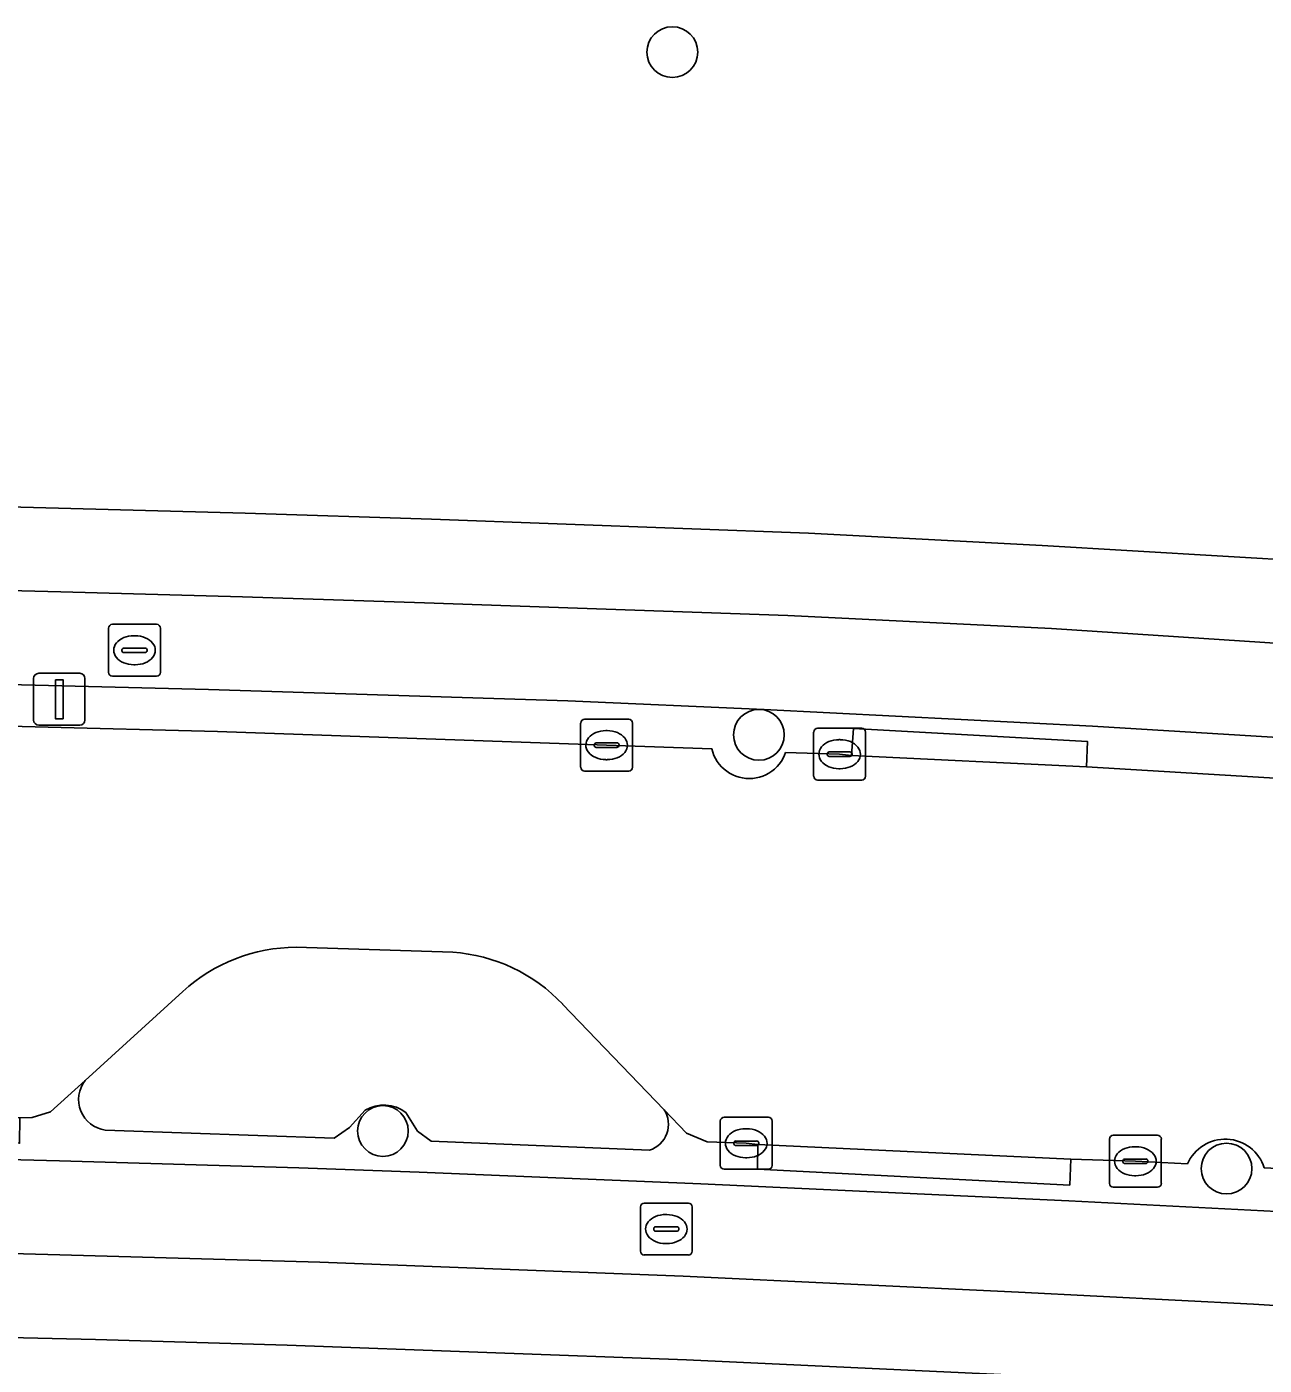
# Model space of a CAD drawing. Extents: x 157320 to 158835, y 386650 to 388491.
# Drawn here: x 158209.8 to 158233.65, y 387814.47 to 387840.27 of the extents above; entities that cross this region are included whole.
import ezdxf

# ---------------------------------------------------------------- set-up
doc = ezdxf.new("R2010")
doc.units = 0
for name, color, linetype in [('IMGEO_Berm_open', 7, 'Continuous'), ('IMGEO_Boom', 7, 'Continuous'), ('IMGEO_Brandkraan', 7, 'Continuous'), ('IMGEO_Erf', 7, 'Continuous'), ('IMGEO_Fietspad_open', 7, 'Continuous'), ('IMGEO_Kolk', 7, 'Continuous'), ('IMGEO_Lichtmast', 7, 'Continuous'), ('IMGEO_Rijbaan_lokaal_open', 7, 'Continuous'), ('IMGEO_Verkeerseiland_groen', 7, 'Continuous'), ('IMGEO_Voetpad_open', 7, 'Continuous')]:
    doc.layers.add(name, color=color, linetype=linetype)

msp = doc.modelspace()

# ---------------------------------------------------------------- linework, layer by layer
at = {"layer": 'IMGEO_Berm_open'}
for points in [[(158241.487, 387826.109), (158230.34, 387826.792), (158224.014, 387827.114), (158220.226, 387827.278), (158213.302, 387827.499), (158192.966, 387828.002)], [(158206.434, 387826.865), (158213.471, 387826.69), (158220.974, 387826.423), (158223.001, 387826.353), (158223.019, 387826.289), (158223.043, 387826.227), (158223.072, 387826.168), (158223.106, 387826.111), (158223.145, 387826.057), (158223.189, 387826.008), (158223.237, 387825.962), (158223.29, 387825.921), (158223.345, 387825.885), (158223.404, 387825.853), (158223.465, 387825.828), (158223.528, 387825.807), (158223.592, 387825.793), (158223.658, 387825.784), (158223.725, 387825.781), (158223.791, 387825.784), (158223.856, 387825.793), (158223.921, 387825.808), (158223.984, 387825.828), (158224.045, 387825.855), (158224.104, 387825.886), (158224.159, 387825.923), (158224.211, 387825.964), (158224.259, 387826.01), (158224.302, 387826.06), (158224.342, 387826.113), (158224.376, 387826.17), (158224.405, 387826.23), (158224.424, 387826.28), (158225.465, 387826.249), (158225.694, 387826.226), (158225.731, 387826.747), (158230.246, 387826.493), (158230.226, 387826.004), (158235.25, 387825.702)], [(158210.921, 387819.962), (158210.253, 387819.353), (158209.9, 387819.243), (158209.664, 387819.237), (158209.656, 387818.749), (158205.88, 387818.83), (158205.895, 387819.326), (158200.719, 387819.404), (158199.455, 387819.463)], [(158100.257, 387818.545), (158119.08, 387819.279), (158124.089, 387819.471), (158126.569, 387819.519), (158129.05, 387819.564), (158135.899, 387819.597), (158138.778, 387819.598), (158146.189, 387819.599), (158149.616, 387819.591), (158156.888, 387819.519), (158166.231, 387819.447), (158178.182, 387819.211), (158184.378, 387819.064), (158192.499, 387818.85), (158199.583, 387818.672), (158205.715, 387818.531), (158210.429, 387818.411), (158215.042, 387818.276), (158217.361, 387818.195), (158222.79, 387817.966), (158229.885, 387817.639), (158235.651, 387817.345)], [(158216.319, 387819.387), (158216.018, 387819.053), (158215.72, 387818.847), (158211.309, 387819.003)], [(158221.802, 387818.616), (158217.594, 387818.79), (158217.33, 387818.983), (158217.105, 387819.342)], [(158232.17, 387818.35), (158231.167, 387818.405), (158229.922, 387818.445), (158229.902, 387817.945), (158223.884, 387818.249), (158223.887, 387818.727), (158223.666, 387818.751), (158222.91, 387818.776), (158222.516, 387818.947), (158222.083, 387819.397)], [(158235.818, 387818.132), (158235.442, 387818.185), (158233.651, 387818.279)]]:
    msp.add_lwpolyline(points, dxfattribs=at)
for points in [[(158230.246, 387826.493), (158225.731, 387826.747), (158225.694, 387826.226), (158230.226, 387826.004)], [(158229.922, 387818.445), (158223.887, 387818.727), (158223.884, 387818.249), (158229.902, 387817.945)]]:
    msp.add_lwpolyline(points, close=True, dxfattribs=at)
for centre, radius, start, end in [((158211.394, 387819.595), 0.598, 142.1886, 261.8667), ((158216.679, 387818.79), 0.697, 52.3636, 121.083), ((158221.643, 387819.114), 0.523, 287.7108, 32.7122), ((158232.897, 387818.037), 0.792, 17.7771, 156.7335)]:
    msp.add_arc(centre, radius, start, end, dxfattribs=at)
at = {"layer": 'IMGEO_Boom'}
for centre in [(158222.241, 387839.783), (158223.91, 387826.623), (158216.662, 387818.986), (158232.924, 387818.262)]:
    msp.add_circle(centre, 0.489, dxfattribs=at)
at = {"layer": 'IMGEO_Brandkraan'}
for p, q in [((158211.372, 387827.827), (158211.372, 387828.679)), ((158211.447, 387828.753), (158212.299, 387828.753)), ((158212.373, 387828.679), (158212.373, 387827.827)), ((158211.86, 387828.533), (158211.885, 387828.533)), ((158211.631, 387828.247), (158211.631, 387828.259)), ((158212.069, 387828.21), (158211.671, 387828.21)), ((158211.674, 387828.296), (158212.072, 387828.296)), ((158212.115, 387828.259), (158212.115, 387828.247)), ((158211.883, 387827.973), (158211.858, 387827.973)), ((158212.299, 387827.753), (158211.447, 387827.753)), ((158221.624, 387816.67), (158221.624, 387817.522)), ((158221.699, 387817.596), (158222.551, 387817.596)), ((158222.625, 387817.522), (158222.625, 387816.67)), ((158222.112, 387817.376), (158222.137, 387817.376)), ((158221.883, 387817.09), (158221.883, 387817.102)), ((158222.321, 387817.053), (158221.923, 387817.053)), ((158221.926, 387817.139), (158222.324, 387817.139)), ((158222.367, 387817.102), (158222.367, 387817.09)), ((158222.135, 387816.816), (158222.11, 387816.816)), ((158222.551, 387816.596), (158221.699, 387816.596))]:
    msp.add_line(p, q, dxfattribs=at)
for points in [[(158211.372, 387827.827), (158211.372, 387828.679)], [(158211.447, 387828.753), (158212.299, 387828.753)], [(158212.373, 387828.679), (158212.373, 387827.827)], [(158212.299, 387827.753), (158211.447, 387827.753)], [(158221.624, 387816.67), (158221.624, 387817.522)], [(158221.699, 387817.596), (158222.551, 387817.596)], [(158222.625, 387817.522), (158222.625, 387816.67)], [(158222.551, 387816.596), (158221.699, 387816.596)]]:
    msp.add_lwpolyline(points, dxfattribs=at)
for centre, radius, start, end in [((158211.449, 387828.677), 0.0765, 91.552, 178.448), ((158211.449, 387828.677), 0.0765, 91.552, 178.448), ((158212.297, 387828.677), 0.0765, 1.552, 88.448), ((158212.297, 387828.677), 0.0765, 1.552, 88.448), ((158211.671, 387828.256), 0.0403, 85.8775, 175.7526), ((158211.668, 387828.246), 0.0366, 178.938, 274.7102), ((158212.072, 387828.253), 0.043, 264.8664, 352.4533), ((158212.076, 387828.258), 0.0386, 1.7309, 96.639), ((158211.449, 387827.829), 0.0765, 181.552, 268.448), ((158211.449, 387827.829), 0.0765, 181.552, 268.448), ((158212.297, 387827.829), 0.0765, 271.552, 358.448), ((158212.297, 387827.829), 0.0765, 271.552, 358.448), ((158221.701, 387817.52), 0.0765, 91.552, 178.448), ((158221.701, 387817.52), 0.0765, 91.552, 178.448), ((158222.549, 387817.52), 0.0765, 1.552, 88.448), ((158222.549, 387817.52), 0.0765, 1.552, 88.448), ((158221.923, 387817.099), 0.0403, 85.8775, 175.7526), ((158221.92, 387817.089), 0.0366, 178.938, 274.7102), ((158222.324, 387817.096), 0.043, 264.8664, 352.4533), ((158222.328, 387817.101), 0.0386, 1.7309, 96.639), ((158221.701, 387816.672), 0.0765, 181.552, 268.448), ((158221.701, 387816.672), 0.0765, 181.552, 268.448), ((158222.549, 387816.672), 0.0765, 271.552, 358.448), ((158222.549, 387816.672), 0.0765, 271.552, 358.448)]:
    msp.add_arc(centre, radius, start, end, dxfattribs=at)
for centre, major_axis, ratio, start_param, end_param in [((158211.859, 387828.253), (-0.387, 0.002), 0.722429, 4.712389, 7.853982), ((158211.884, 387828.253), (-0.39, 0.002), 0.717154, 1.570796, 4.712389), ((158222.111, 387817.096), (-0.387, 0.002), 0.722429, 4.712389, 7.853982), ((158222.136, 387817.096), (-0.39, 0.002), 0.717154, 1.570796, 4.712389)]:
    msp.add_ellipse(centre, major_axis=major_axis, ratio=ratio, start_param=start_param, end_param=end_param, dxfattribs=at)
at = {"layer": 'IMGEO_Erf'}
for points in [[(158179.309, 387831.746), (158186.255, 387831.595), (158187.694, 387831.557), (158191.709, 387831.45), (158208.715, 387831.037), (158214.008, 387830.897), (158217.601, 387830.783), (158224.864, 387830.513), (158229.372, 387830.274), (158234.594, 387829.962)], [(158233.4, 387814.032), (158228.851, 387814.277), (158222.512, 387814.575), (158214.817, 387814.856), (158211.118, 387814.965), (158206.387, 387815.079), (158200.169, 387815.233), (158178.014, 387815.797), (158166.582, 387816.028), (158161.156, 387816.09), (158153.357, 387816.129), (158147.262, 387816.191), (158139.292, 387816.182), (158138.883, 387816.18), (158138.051, 387816.181), (158130.711, 387816.148)]]:
    msp.add_lwpolyline(points, dxfattribs=at)
at = {"layer": 'IMGEO_Fietspad_open'}
for points in [[(158210.451, 387829.38), (158202.442, 387829.586), (158191.448, 387829.85), (158179.424, 387830.148), (158171.419, 387830.284), (158154.752, 387830.479), (158150.413, 387830.515), (158141.481, 387830.547), (158138.441, 387830.532), (158135.404, 387830.518)], [(158234.448, 387828.353), (158229.547, 387828.67), (158224.468, 387828.924), (158217.46, 387829.168), (158213.954, 387829.282), (158210.451, 387829.38)], [(158184.235, 387828.222), (158192.966, 387828.002), (158213.302, 387827.499), (158220.226, 387827.278), (158224.014, 387827.114), (158230.34, 387826.792), (158241.487, 387826.109), (158243.977, 387825.922), (158246.6, 387825.71), (158250.362, 387825.409), (158260.674, 387824.35), (158266.667, 387823.669), (158272.624, 387822.923), (158279.213, 387822.023), (158287.177, 387820.896)], [(158178.182, 387819.211), (158166.231, 387819.447), (158156.888, 387819.519), (158149.616, 387819.591), (158146.189, 387819.599), (158138.778, 387819.598), (158138.833, 387817.806), (158139.761, 387817.811), (158146.373, 387817.798), (158153.404, 387817.729), (158161.4, 387817.68), (158166.401, 387817.64), (158178.41, 387817.407), (158189.28, 387817.135), (158199.436, 387816.866), (158206.452, 387816.707), (158210.433, 387816.602), (158215.444, 387816.455), (158222.449, 387816.189), (158228.913, 387815.876), (158233.441, 387815.648), (158238.444, 387815.332)], [(158235.651, 387817.345), (158229.885, 387817.639), (158222.79, 387817.966), (158217.361, 387818.195), (158215.042, 387818.276), (158210.429, 387818.411), (158205.715, 387818.531), (158199.583, 387818.672), (158192.499, 387818.85), (158184.378, 387819.064), (158178.182, 387819.211)]]:
    msp.add_lwpolyline(points, dxfattribs=at)
at = {"layer": 'IMGEO_Kolk'}
for p, q in [((158220.473, 387825.998), (158220.473, 387826.85)), ((158220.548, 387826.924), (158221.4, 387826.924)), ((158221.474, 387826.85), (158221.474, 387825.998)), ((158220.961, 387826.704), (158220.986, 387826.704)), ((158224.965, 387825.824), (158224.965, 387826.676)), ((158225.04, 387826.75), (158225.892, 387826.75)), ((158225.453, 387826.53), (158225.478, 387826.53)), ((158225.966, 387826.676), (158225.966, 387825.824)), ((158220.732, 387826.418), (158220.732, 387826.43)), ((158221.17, 387826.381), (158220.772, 387826.381)), ((158220.775, 387826.467), (158221.173, 387826.467)), ((158221.216, 387826.43), (158221.216, 387826.418)), ((158225.267, 387826.293), (158225.665, 387826.293)), ((158220.984, 387826.144), (158220.959, 387826.144)), ((158225.224, 387826.244), (158225.224, 387826.256)), ((158225.662, 387826.207), (158225.264, 387826.207)), ((158225.708, 387826.256), (158225.708, 387826.244)), ((158221.4, 387825.924), (158220.548, 387825.924)), ((158225.892, 387825.75), (158225.04, 387825.75)), ((158225.476, 387825.97), (158225.451, 387825.97)), ((158223.165, 387818.324), (158223.165, 387819.176)), ((158223.24, 387819.25), (158224.092, 387819.25)), ((158224.166, 387819.176), (158224.166, 387818.324)), ((158223.467, 387818.793), (158223.865, 387818.793)), ((158223.653, 387819.03), (158223.678, 387819.03)), ((158230.666, 387817.977), (158230.666, 387818.829)), ((158230.741, 387818.903), (158231.593, 387818.903)), ((158231.667, 387818.829), (158231.667, 387817.977)), ((158223.424, 387818.744), (158223.424, 387818.756)), ((158223.862, 387818.707), (158223.464, 387818.707)), ((158223.908, 387818.756), (158223.908, 387818.744)), ((158231.154, 387818.683), (158231.179, 387818.683)), ((158223.676, 387818.47), (158223.651, 387818.47)), ((158230.925, 387818.397), (158230.925, 387818.409)), ((158231.363, 387818.36), (158230.965, 387818.36)), ((158230.968, 387818.446), (158231.366, 387818.446)), ((158231.409, 387818.409), (158231.409, 387818.397)), ((158224.092, 387818.25), (158223.24, 387818.25)), ((158231.177, 387818.123), (158231.152, 387818.123)), ((158231.593, 387817.903), (158230.741, 387817.903))]:
    msp.add_line(p, q, dxfattribs=at)
for points in [[(158220.473, 387825.998), (158220.473, 387826.85)], [(158220.548, 387826.924), (158221.4, 387826.924)], [(158221.474, 387826.85), (158221.474, 387825.998)], [(158224.965, 387825.824), (158224.965, 387826.676)], [(158225.04, 387826.75), (158225.892, 387826.75)], [(158225.966, 387826.676), (158225.966, 387825.824)], [(158221.4, 387825.924), (158220.548, 387825.924)], [(158225.892, 387825.75), (158225.04, 387825.75)], [(158223.165, 387818.324), (158223.165, 387819.176)], [(158223.24, 387819.25), (158224.092, 387819.25)], [(158224.166, 387819.176), (158224.166, 387818.324)], [(158230.666, 387817.977), (158230.666, 387818.829)], [(158230.741, 387818.903), (158231.593, 387818.903)], [(158231.667, 387818.829), (158231.667, 387817.977)], [(158224.092, 387818.25), (158223.24, 387818.25)], [(158231.593, 387817.903), (158230.741, 387817.903)]]:
    msp.add_lwpolyline(points, dxfattribs=at)
for centre, radius, start, end in [((158220.55, 387826.848), 0.0765, 91.552, 178.448), ((158220.55, 387826.848), 0.0765, 91.552, 178.448), ((158221.398, 387826.848), 0.0765, 1.552, 88.448), ((158221.398, 387826.848), 0.0765, 1.552, 88.448), ((158225.042, 387826.674), 0.0765, 91.552, 178.448), ((158225.042, 387826.674), 0.0765, 91.552, 178.448), ((158225.89, 387826.674), 0.0765, 1.552, 88.448), ((158225.89, 387826.674), 0.0765, 1.552, 88.448), ((158220.772, 387826.427), 0.0403, 85.8775, 175.7526), ((158220.769, 387826.417), 0.0366, 178.938, 274.7102), ((158221.173, 387826.424), 0.043, 264.8664, 352.4533), ((158221.177, 387826.429), 0.0386, 1.7309, 96.639), ((158225.264, 387826.253), 0.0403, 85.8775, 175.7526), ((158225.669, 387826.255), 0.0386, 1.7309, 96.639), ((158225.261, 387826.243), 0.0366, 178.938, 274.7102), ((158225.665, 387826.25), 0.043, 264.8664, 352.4533), ((158220.55, 387826), 0.0765, 181.552, 268.448), ((158220.55, 387826), 0.0765, 181.552, 268.448), ((158221.398, 387826), 0.0765, 271.552, 358.448), ((158221.398, 387826), 0.0765, 271.552, 358.448), ((158225.042, 387825.826), 0.0765, 181.552, 268.448), ((158225.042, 387825.826), 0.0765, 181.552, 268.448), ((158225.89, 387825.826), 0.0765, 271.552, 358.448), ((158225.89, 387825.826), 0.0765, 271.552, 358.448), ((158223.242, 387819.174), 0.0765, 91.552, 178.448), ((158223.242, 387819.174), 0.0765, 91.552, 178.448), ((158224.09, 387819.174), 0.0765, 1.552, 88.448), ((158224.09, 387819.174), 0.0765, 1.552, 88.448), ((158223.464, 387818.753), 0.0403, 85.8775, 175.7526), ((158223.869, 387818.755), 0.0386, 1.7309, 96.639), ((158230.743, 387818.827), 0.0765, 91.552, 178.448), ((158230.743, 387818.827), 0.0765, 91.552, 178.448), ((158231.591, 387818.827), 0.0765, 1.552, 88.448), ((158231.591, 387818.827), 0.0765, 1.552, 88.448), ((158223.461, 387818.743), 0.0366, 178.938, 274.7102), ((158223.865, 387818.75), 0.043, 264.8664, 352.4533), ((158223.242, 387818.326), 0.0765, 181.552, 268.448), ((158223.242, 387818.326), 0.0765, 181.552, 268.448), ((158224.09, 387818.326), 0.0765, 271.552, 358.448), ((158224.09, 387818.326), 0.0765, 271.552, 358.448), ((158230.965, 387818.406), 0.0403, 85.8775, 175.7526), ((158230.962, 387818.396), 0.0366, 178.938, 274.7102), ((158231.366, 387818.403), 0.043, 264.8664, 352.4533), ((158231.37, 387818.408), 0.0386, 1.7309, 96.639), ((158230.743, 387817.979), 0.0765, 181.552, 268.448), ((158230.743, 387817.979), 0.0765, 181.552, 268.448), ((158231.591, 387817.979), 0.0765, 271.552, 358.448), ((158231.591, 387817.979), 0.0765, 271.552, 358.448)]:
    msp.add_arc(centre, radius, start, end, dxfattribs=at)
for centre, major_axis, ratio, start_param, end_param in [((158220.96, 387826.424), (-0.387, 0.002), 0.722429, 4.712389, 7.853982), ((158220.985, 387826.424), (-0.39, 0.002), 0.717154, 1.570796, 4.712389), ((158225.452, 387826.25), (-0.387, 0.002), 0.722429, 4.712389, 7.853982), ((158225.477, 387826.25), (-0.39, 0.002), 0.717154, 1.570796, 4.712389), ((158223.652, 387818.75), (-0.387, 0.002), 0.722429, 4.712389, 7.853982), ((158223.677, 387818.75), (-0.39, 0.002), 0.717154, 1.570796, 4.712389), ((158231.153, 387818.403), (-0.387, 0.002), 0.722429, 4.712389, 7.853982), ((158231.178, 387818.403), (-0.39, 0.002), 0.717154, 1.570796, 4.712389)]:
    msp.add_ellipse(centre, major_axis=major_axis, ratio=ratio, start_param=start_param, end_param=end_param, dxfattribs=at)
at = {"layer": 'IMGEO_Lichtmast'}
for p, q in [((158209.927, 387826.909), (158209.927, 387827.709)), ((158209.927, 387827.709), (158209.927, 387826.909)), ((158210.027, 387827.809), (158210.817, 387827.809)), ((158210.817, 387827.809), (158210.027, 387827.809)), ((158210.917, 387827.709), (158210.917, 387826.909)), ((158210.917, 387826.909), (158210.917, 387827.709)), ((158210.817, 387826.809), (158210.027, 387826.809)), ((158210.027, 387826.809), (158210.817, 387826.809))]:
    msp.add_line(p, q, dxfattribs=at)
msp.add_lwpolyline([(158210.347, 387827.684), (158210.497, 387827.684), (158210.497, 387826.934), (158210.347, 387826.934), (158210.347, 387827.684)], dxfattribs=at)
for centre, start, end in [((158210.027, 387827.709), 90, 180), ((158210.027, 387827.709), 90, 180), ((158210.817, 387827.709), 0, 90), ((158210.817, 387827.709), 360, 90), ((158210.027, 387826.909), 180, 270), ((158210.027, 387826.909), 180, 270), ((158210.817, 387826.909), 270, 0), ((158210.817, 387826.909), 270, 0)]:
    msp.add_arc(centre, 0.1, start, end, dxfattribs=at)
at = {"layer": 'IMGEO_Rijbaan_lokaal_open'}
for points in [[(158235.25, 387825.702), (158230.226, 387826.004), (158225.694, 387826.226), (158225.465, 387826.249), (158224.424, 387826.28), (158224.405, 387826.23), (158224.376, 387826.17), (158224.342, 387826.113), (158224.302, 387826.06), (158224.259, 387826.01), (158224.211, 387825.964), (158224.159, 387825.923), (158224.104, 387825.886), (158224.045, 387825.855), (158223.984, 387825.828), (158223.921, 387825.808), (158223.856, 387825.793), (158223.791, 387825.784), (158223.725, 387825.781), (158223.658, 387825.784), (158223.592, 387825.793), (158223.528, 387825.807), (158223.465, 387825.828), (158223.404, 387825.853), (158223.345, 387825.885), (158223.29, 387825.921), (158223.237, 387825.962), (158223.189, 387826.008), (158223.145, 387826.057), (158223.106, 387826.111), (158223.072, 387826.168), (158223.043, 387826.227), (158223.019, 387826.289), (158223.001, 387826.353), (158220.974, 387826.423), (158213.471, 387826.69), (158206.434, 387826.865)], [(158214.987, 387822.527), (158218.006, 387822.432)], [(158199.455, 387819.463), (158200.719, 387819.404), (158205.895, 387819.326), (158209.664, 387819.237), (158209.9, 387819.243), (158210.253, 387819.353), (158210.921, 387819.962), (158212.805, 387821.677)], [(158220.126, 387821.429), (158222.083, 387819.397), (158222.516, 387818.947), (158222.91, 387818.776), (158223.666, 387818.751), (158223.887, 387818.727), (158229.922, 387818.445), (158231.167, 387818.405), (158232.17, 387818.35)], [(158233.651, 387818.279), (158235.442, 387818.185), (158235.818, 387818.132)]]:
    msp.add_lwpolyline(points, dxfattribs=at)
for centre, radius, start, end in [((158214.992, 387819.289), 3.238, 90.083, 132.4839), ((158217.794, 387819.241), 3.198, 43.1676, 86.1935), ((158232.897, 387818.037), 0.792, 17.7771, 156.7335)]:
    msp.add_arc(centre, radius, start, end, dxfattribs=at)
at = {"layer": 'IMGEO_Verkeerseiland_groen'}
for points in [[(158218.006, 387822.432), (158214.987, 387822.527)], [(158212.805, 387821.677), (158210.921, 387819.962)], [(158222.083, 387819.397), (158220.126, 387821.429)], [(158211.309, 387819.003), (158215.72, 387818.847), (158216.018, 387819.053), (158216.319, 387819.387)], [(158217.105, 387819.342), (158217.33, 387818.983), (158217.594, 387818.79), (158221.802, 387818.616)]]:
    msp.add_lwpolyline(points, dxfattribs=at)
for centre, radius, start, end in [((158214.992, 387819.289), 3.238, 90.083, 132.4839), ((158217.794, 387819.241), 3.198, 43.1676, 86.1935), ((158211.394, 387819.595), 0.598, 142.1886, 261.8667), ((158216.679, 387818.79), 0.697, 52.3636, 121.083), ((158221.643, 387819.114), 0.523, 287.7108, 32.7122)]:
    msp.add_arc(centre, radius, start, end, dxfattribs=at)
at = {"layer": 'IMGEO_Voetpad_open'}
for points in [[(158234.594, 387829.962), (158229.372, 387830.274), (158224.864, 387830.513), (158217.601, 387830.783), (158214.008, 387830.897), (158208.715, 387831.037), (158191.709, 387831.45)], [(158135.404, 387830.518), (158138.441, 387830.532), (158141.481, 387830.547), (158150.413, 387830.515), (158154.752, 387830.479), (158171.419, 387830.284), (158179.424, 387830.148), (158191.448, 387829.85), (158202.442, 387829.586), (158210.451, 387829.38), (158213.954, 387829.282), (158217.46, 387829.168), (158224.468, 387828.924), (158229.547, 387828.67), (158234.448, 387828.353)], [(158178.41, 387817.407), (158166.401, 387817.64), (158161.4, 387817.68), (158153.404, 387817.729), (158146.373, 387817.798), (158139.761, 387817.811), (158138.833, 387817.806), (158138.883, 387816.18), (158139.292, 387816.182), (158147.262, 387816.191), (158153.357, 387816.129), (158161.156, 387816.09), (158166.582, 387816.028), (158178.014, 387815.797), (158200.169, 387815.233), (158206.387, 387815.079), (158211.118, 387814.965), (158214.817, 387814.856), (158222.512, 387814.575), (158228.851, 387814.277), (158233.4, 387814.032), (158233.416, 387814.04), (158241.156, 387813.659)], [(158238.444, 387815.332), (158233.441, 387815.648), (158228.913, 387815.876), (158222.449, 387816.189), (158215.444, 387816.455), (158210.433, 387816.602), (158206.452, 387816.707), (158199.436, 387816.866), (158189.28, 387817.135), (158178.41, 387817.407)]]:
    msp.add_lwpolyline(points, dxfattribs=at)

doc.saveas('drawing.dxf')
